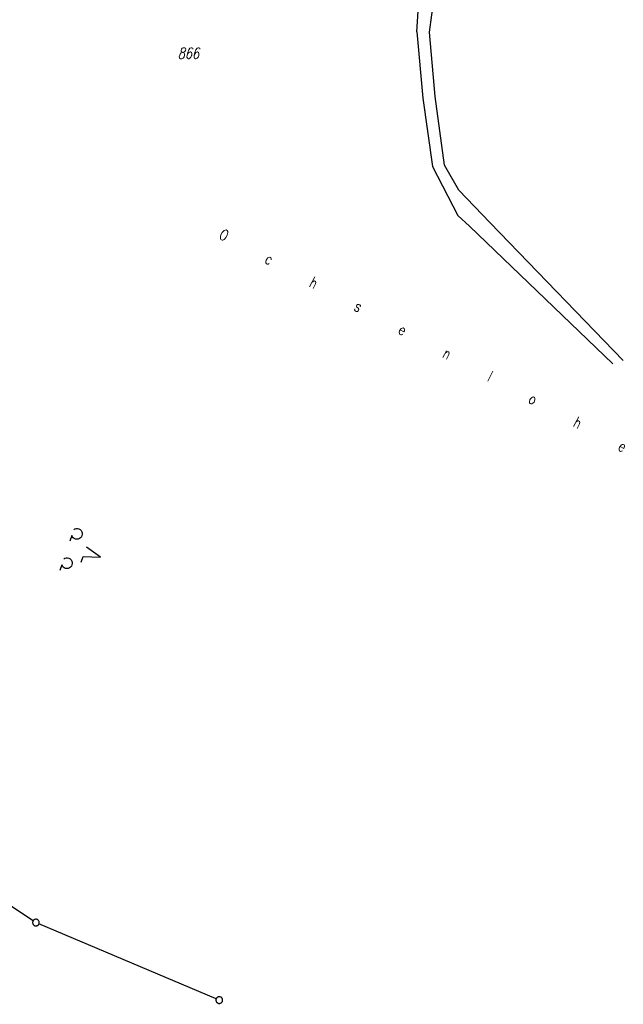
# Model space of a CAD drawing. Extents: x 510526 to 513920, y 467229 to 478797.
# Tile 408 of 467: x 512849 to 512986, y 476531 to 476753. Entities that reach past the tile are written whole.
import ezdxf

# ---------------------------------------------------------------- set-up
doc = ezdxf.new("R2010")
doc.units = 0
doc.header["$LTSCALE"] = 10
doc.header["$MEASUREMENT"] = 0
doc.linetypes.add('LT00', pattern=[0])
doc.layers.get('0').update_dxf_attribs({"linetype": 'LT00'})
for name, color, linetype in [('DFK_BES-NAME', 255, 'LT00'), ('DFK_FLUR_NR', 250, 'LT00'), ('DFK_GZPKT', 250, 'LT00'), ('DFK_KATASTER', 250, 'LT00'), ('DFK_NUTZUNG', 250, 'LT00')]:
    doc.layers.add(name, color=color, linetype=linetype)
doc.styles.get("Standard").update_dxf_attribs({"font": 'romans.shx'})

# ---------------------------------------------------------------- blocks, each defined once
blk = doc.blocks.new('SYMB7201')
at = {"color": 0, "linetype": 'ByBlock'}
for p, q in [((0, 0.385), (-0.11, 0.015)), ((-0.255, -0.385), (-0.115, -0.385)), ((0.445, -0.385), (0.585, -0.385))]:
    blk.add_line(p, q, dxfattribs=at)
for points in [[(0.25, 0.015), (0.11, 0.015), (0, 0.385)], [(-0.393816, -0.383308), (-0.416239, -0.362945), (-0.432849, -0.337617), (-0.442589, -0.308936), (-0.444836, -0.27873), (-0.439449, -0.248923), (-0.426769, -0.221415), (-0.407606, -0.197958), (-0.38318, -0.180047), (-0.355047, -0.168823), (-0.325, -0.165), (-0.294953, -0.168823), (-0.26682, -0.180047), (-0.242394, -0.197959), (-0.223231, -0.221415), (-0.210551, -0.248923), (-0.205164, -0.27873), (-0.207411, -0.308936), (-0.21715, -0.337617), (-0.233761, -0.362945), (-0.256184, -0.383308)], [(0.306185, -0.383308), (0.283761, -0.362945), (0.267151, -0.337617), (0.257411, -0.308936), (0.255164, -0.27873), (0.260552, -0.248923), (0.273231, -0.221415), (0.292394, -0.197958), (0.31682, -0.180047), (0.344953, -0.168823), (0.375, -0.165), (0.405047, -0.168823), (0.43318, -0.180047), (0.457606, -0.197959), (0.476769, -0.221415), (0.489449, -0.248923), (0.494836, -0.27873), (0.492589, -0.308936), (0.48285, -0.337617), (0.466239, -0.362945), (0.443816, -0.383308)]]:
    blk.add_lwpolyline(points, dxfattribs=at)
blk = doc.blocks.new('SYMB7010')
at = {"color": 0, "linetype": 'ByBlock'}
for points in [[(-0.031408, 0.499213), (-0.093728, 0.49134), (-0.15457, 0.475719), (-0.212975, 0.452595), (-0.268021, 0.422333), (-0.31884, 0.385411), (-0.36463, 0.342411), (-0.40467, 0.29401), (-0.438329, 0.240973), (-0.465074, 0.184136), (-0.484486, 0.124395), (-0.496256, 0.062692), (-0.5002, 0)], [(-0.5002, 0), (-0.496256, -0.062692), (-0.484486, -0.124395), (-0.465075, -0.184136), (-0.438329, -0.240973), (-0.404671, -0.29401), (-0.36463, -0.342411), (-0.31884, -0.385411), (-0.268021, -0.422333), (-0.212975, -0.452595), (-0.154571, -0.475719), (-0.093728, -0.49134), (-0.031408, -0.499213), (0.031408, -0.499213)], [(0.5002, 0), (0.496256, 0.062692), (0.484485, 0.124395), (0.465074, 0.184136), (0.438329, 0.240973), (0.40467, 0.29401), (0.36463, 0.342411), (0.31884, 0.385411), (0.268021, 0.422333), (0.212975, 0.452595), (0.15457, 0.475719), (0.093728, 0.49134), (0.031408, 0.499213), (-0.031408, 0.499213)], [(0.031408, -0.499213), (0.093728, -0.491341), (0.15457, -0.475719), (0.212975, -0.452595), (0.268021, -0.422333), (0.31884, -0.385411), (0.36463, -0.342411), (0.404671, -0.294011), (0.438329, -0.240974), (0.465075, -0.184136), (0.484486, -0.124395), (0.496256, -0.062692), (0.500201, 0)]]:
    blk.add_lwpolyline(points, dxfattribs=at)

msp = doc.modelspace()

# ---------------------------------------------------------------- linework, layer by layer
at = {"layer": 'DFK_KATASTER'}
for p, q in [((512941.89, 476750.32), (512943.1, 476759.09)), ((512939.06, 476750.43), (512939.31, 476755.07)), ((512939.06, 476750.43), (512940.38, 476735.39)), ((512943.15, 476735.77), (512941.89, 476750.32)), ((512945.31, 476720.29), (512943.15, 476735.77)), ((512940.38, 476735.39), (512942.59, 476720.03)), ((512942.59, 476720.03), (512948.31, 476708.96)), ((512948.5, 476714.69), (512945.31, 476720.29)), ((512955.6, 476707.3), (512948.5, 476714.69)), ((512948.31, 476708.96), (512950.9, 476706.54)), ((512955.6, 476707.3), (512985.64, 476676.23)), ((512950.9, 476706.54), (512983.27, 476675.42)), ((512852.46, 476549.71), (512815.36, 476574.25)), ((512893.77, 476532.09), (512853.78, 476549.01))]:
    msp.add_line(p, q, dxfattribs=at)

# ---------------------------------------------------------------- block references
at = {"layer": 'DFK_GZPKT', "xscale": 1.499999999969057, "yscale": 1.5, "zscale": 1.5, "rotation": 251.2881100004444}
for p in [(512853.09, 476549.3), (512894.46, 476531.8)]:
    msp.add_blockref('SYMB7010', p, dxfattribs=at)
at = {"layer": 'DFK_NUTZUNG', "xscale": 10, "yscale": 10, "zscale": 10, "rotation": 251.28826}
msp.add_blockref('SYMB7201', (512863.99, 476633.06), dxfattribs=at)

# ---------------------------------------------------------------- texts
at = {"layer": 'DFK_BES-NAME', "width": 0.75}
msp.add_text('O       c       h       s       e       n       l       o       h       e', height=2.5, rotation=-27.928, dxfattribs=at).set_placement((512894.18, 476703.82))
at = {"layer": 'DFK_FLUR_NR', "oblique": 13.754, "width": 0.75}
msp.add_text('866', height=2.5, rotation=-0.0003, dxfattribs=at).set_placement((512885.08, 476744.32))

doc.saveas('drawing.dxf')
